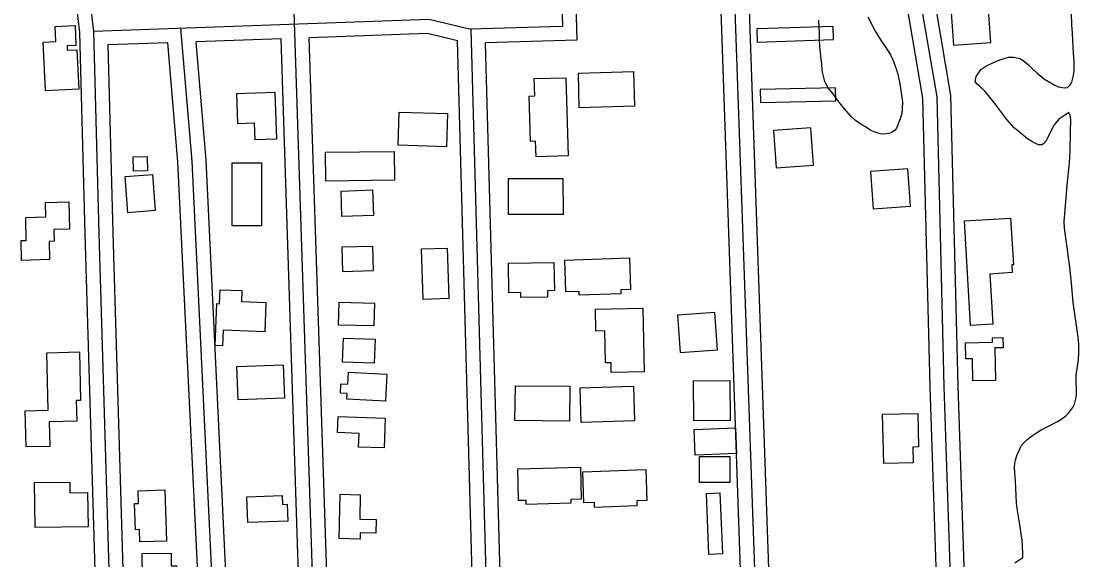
# Model space of a CAD drawing. Extents: x 3508733 to 3546731, y 546897 to 572481.
# Drawn here: x 3529703 to 3530834, y 566695 to 567271 of the extents above; entities that cross this region are included whole.
import ezdxf

# ---------------------------------------------------------------- set-up
doc = ezdxf.new("R2010")
doc.units = 0
for name, color, linetype in [('V-BLDG-OTLN', 7, 'Continuous'), ('V-ROAD-CNTR', 7, 'Continuous'), ('V-SITE-VEGE', 7, 'Continuous')]:
    doc.layers.add(name, color=color, linetype=linetype)

msp = doc.modelspace()

# ---------------------------------------------------------------- linework, layer by layer
at = {"layer": 'V-BLDG-OTLN'}
for points in [[(3530700.2, 567244.8), (3530740.1, 567247.7), (3530737.2, 567287.6), (3530697.3, 567284.7)], [(3529762.5, 567240.1), (3529764.6, 567197.9), (3529729, 567196.1), (3529726.4, 567248.2), (3529740, 567248.9), (3529739.2, 567265), (3529760.6, 567266.1), (3529761.6, 567244.6), (3529752.1, 567244.1), (3529752.3, 567239.6)], [(3530571.8, 567250.9), (3530571.3, 567264.9), (3530489.7, 567262.3), (3530490.1, 567248.3)], [(3530285.5, 567210.1), (3530288, 567126.5), (3530253.7, 567125.5), (3530253.2, 567142.2), (3530247.7, 567142), (3530246.3, 567190.5), (3530252.3, 567190.7), (3530251.7, 567209.2)], [(3530358.9, 567179.7), (3530299.9, 567178), (3530298.9, 567215), (3530357.9, 567216.7)], [(3530574.2, 567185.5), (3530573.9, 567199.5), (3530493.5, 567197.7), (3530493.8, 567183.7)], [(3529933.7, 567193.4), (3529974.4, 567194.7), (3529976, 567144.5), (3529953.2, 567143.7), (3529952.6, 567161.5), (3529934.8, 567160.9)], [(3530157.9, 567136.3), (3530106, 567137.9), (3530107.1, 567173.3), (3530158.9, 567171.8)], [(3530510.3, 567113.7), (3530550.2, 567116.6), (3530547.4, 567156.5), (3530507.5, 567153.6)], [(3530028.5, 567130.5), (3530101.9, 567131.3), (3530102.2, 567100.5), (3530028.8, 567099.7)], [(3529837.9, 567126), (3529838.2, 567110.5), (3529823.2, 567110.2), (3529822.9, 567125.7)], [(3529959.9, 567119.1), (3529959.9, 567052), (3529928.8, 567052), (3529928.7, 567119.1)], [(3529843.3, 567106.6), (3529846.2, 567068.1), (3529817.2, 567065.9), (3529814.3, 567104.4)], [(3530614.3, 567069.9), (3530654.2, 567072.8), (3530651.3, 567112.7), (3530611.4, 567109.8)], [(3530282.5, 567064.1), (3530224.1, 567063.9), (3530224, 567102.4), (3530282.4, 567102.5)], [(3530045.1, 567089), (3530078.9, 567090.2), (3530079.9, 567062.9), (3530046, 567061.8)], [(3529703.5, 567014.9), (3529703, 567036), (3529708.5, 567036.2), (3529707.9, 567060.9), (3529729.3, 567061.5), (3529728.9, 567076.8), (3529753.9, 567077.4), (3529754.7, 567048.3), (3529737.9, 567047.9), (3529738.2, 567035.3), (3529732.8, 567035.1), (3529733.4, 567015.7)], [(3530761.2, 567060.2), (3530764.3, 567010.3), (3530762.4, 567010.2), (3530762.9, 567001.8), (3530738.9, 567000.3), (3530742.2, 566946.6), (3530718.4, 566945.2), (3530711.7, 567057.2)], [(3530079.5, 567003.7), (3530047, 567002.8), (3530046.2, 567029.3), (3530078.8, 567030.2)], [(3530132.8, 566973.2), (3530131.1, 567027.1), (3530158.5, 567028), (3530160.2, 566974.1)], [(3530284.3, 567015.3), (3530353.4, 567017.6), (3530354.6, 566983.9), (3530344.2, 566983.6), (3530344.3, 566979.1), (3530299.9, 566977.6), (3530299.8, 566981.6), (3530285.5, 566981.2)], [(3530224.3, 567012.1), (3530272.8, 567012.6), (3530273.2, 566982.6), (3530265.9, 566982.5), (3530266, 566975.7), (3530237.2, 566975.3), (3530237.2, 566980.5), (3530224.6, 566980.3)], [(3529963.6, 566938.6), (3529918.9, 566940.3), (3529918.2, 566923.7), (3529910.4, 566924), (3529912.1, 566968.7), (3529915.1, 566968.6), (3529915.7, 566983.6), (3529939, 566982.7), (3529938.5, 566971), (3529964.8, 566970)], [(3530080.2, 566944.8), (3530042.3, 566945.7), (3530042.9, 566970.1), (3530080.8, 566969.2)], [(3530367.7, 566963.8), (3530369.3, 566895.7), (3530334, 566894.9), (3530333.8, 566905.5), (3530328, 566905.4), (3530327.2, 566939.6), (3530317.7, 566939.4), (3530317.2, 566962.7)], [(3530407.7, 566916.3), (3530447.6, 566919.2), (3530444.8, 566959.1), (3530404.9, 566956.2)], [(3530080.5, 566904.9), (3530046.8, 566906), (3530047.6, 566931.9), (3530081.4, 566930.8)], [(3530720.8, 566886), (3530720.3, 566909.8), (3530713.4, 566909.7), (3530713, 566926.9), (3530741.9, 566927.6), (3530741.8, 566932.2), (3530753, 566932.4), (3530753.3, 566921.6), (3530744.2, 566921.4), (3530744.9, 566886.6)], [(3529730.3, 566916.2), (3529765.2, 566917.2), (3529766.5, 566865.2), (3529761.8, 566865.1), (3529762.4, 566843.2), (3529733, 566842.4), (3529733.7, 566816.1), (3529708.4, 566815.5), (3529707.4, 566854.2), (3529731.9, 566854.9)], [(3529983.1, 566903.3), (3529984.5, 566867.7), (3529935.2, 566865.8), (3529933.8, 566901.4)], [(3530092.6, 566864.4), (3530051.2, 566866.6), (3530051.5, 566872.6), (3530044.4, 566873), (3530045, 566883), (3530052.3, 566882.6), (3530053, 566895.3), (3530094.1, 566893.1)], [(3530289.5, 566843.2), (3530231.1, 566843.8), (3530231.5, 566880.9), (3530289.9, 566880.3)], [(3530359.1, 566843.5), (3530301.9, 566841.5), (3530300.7, 566878.5), (3530357.9, 566880.5)], [(3530461.4, 566843.8), (3530422.5, 566843.4), (3530422.1, 566886), (3530461, 566886.4)], [(3530041.9, 566848.1), (3530092.4, 566846.3), (3530091.3, 566814.4), (3530063.8, 566815.4), (3530064.4, 566830), (3530041.2, 566830.8)], [(3530625.7, 566797.7), (3530624.3, 566850.4), (3530661.8, 566851.4), (3530662.8, 566815.5), (3530656.7, 566815.3), (3530657.1, 566798.6)], [(3530467.9, 566808.6), (3530423.7, 566806.8), (3530422.6, 566834), (3530466.8, 566835.8)], [(3530428.5, 566777.5), (3530428.5, 566805.2), (3530460.9, 566805.2), (3530460.9, 566777.5)], [(3530234.1, 566792.2), (3530301, 566793.8), (3530301.8, 566759.5), (3530290.7, 566759.3), (3530290.8, 566755.3), (3530243, 566754.1), (3530242.9, 566758.3), (3530234.9, 566758.1)], [(3530303.7, 566788.9), (3530371.1, 566791.3), (3530372.2, 566758.3), (3530361.4, 566757.9), (3530361.5, 566752.5), (3530316.2, 566750.9), (3530316, 566756), (3530304.9, 566755.7)], [(3529774.5, 566730.2), (3529718, 566729.2), (3529717.2, 566777.4), (3529754.9, 566778), (3529755, 566766.5), (3529773.8, 566766.8)], [(3529856.7, 566769.5), (3529858.5, 566714.8), (3529829.8, 566713.9), (3529829.4, 566727.1), (3529825.2, 566726.9), (3529824.3, 566755.1), (3529828.5, 566755.2), (3529828.1, 566768.6)], [(3529988, 566736.3), (3529945.5, 566734.7), (3529944.5, 566762.1), (3529982.1, 566763.6), (3529982.4, 566754), (3529987.3, 566754.2)], [(3530043.1, 566717.5), (3530044.3, 566765), (3530065.7, 566764.4), (3530065.1, 566738.3), (3530082.7, 566737.8), (3530082.3, 566723.4), (3530065.7, 566723.8), (3530065.6, 566716.9)], [(3530450.2, 566766.3), (3530452.9, 566701.2), (3530438.4, 566700.6), (3530435.8, 566765.7)], [(3529869.1, 566688.5), (3529869.3, 566658.5), (3529846.3, 566658.4), (3529846.1, 566675.8), (3529832.6, 566675.7), (3529832.4, 566701.6), (3529863.3, 566701.8), (3529863.4, 566688.5)]]:
    msp.add_lwpolyline(points, close=True, dxfattribs=at)
at = {"layer": 'V-ROAD-CNTR'}
for points in [[(3530062, 565345.3), (3530058.7, 565417.7), (3530052.2, 565569.3), (3530042.4, 565880.4), (3530034, 566131.1), (3530015.8, 566647), (3529994.4, 567302.8), (3529972.4, 567818.1), (3529961.4, 568281.4), (3529951.5, 568656.5), (3529945.4, 568706.5), (3529941.7, 568737.4)], [(3530532.1, 565240.6), (3530529.5, 565297.8), (3530516.1, 565633), (3530494.8, 566124.1), (3530472.8, 566673.9), (3530451.4, 567292.1), (3530425, 567955), (3530403, 568659.3)], [(3530547.1, 565241.2), (3530544.5, 565298.4), (3530531.1, 565633.6), (3530509.8, 566124.7), (3530487.8, 566674.5), (3530466.4, 567292.7), (3530439.9, 567955.5), (3530418, 568659.8)], [(3530562.1, 565241.9), (3530559.5, 565299.1), (3530546, 565634.2), (3530524.7, 566125.4), (3530502.8, 566675.1), (3530481.4, 567293.2), (3530454.9, 567956.1), (3530433, 568660.2)], [(3530235.1, 568621.5), (3530251.1, 568162.3), (3530273.7, 567552.6), (3530281.8, 567264.8), (3530182.4, 567261.9), (3530139.2, 567272.4), (3529780.5, 567259.7)], [(3530250.1, 568622), (3530266.1, 568162.8), (3530288.7, 567553.1), (3530297.2, 567250.2), (3530199.6, 567247.4)], [(3530623.3, 567833.4), (3530630.9, 567731.1), (3530643.8, 567358.4), (3530650.2, 567286.8), (3530667.1, 567188.4), (3530674.7, 566879.8), (3530700, 566120.7), (3530728.9, 565350.6), (3530732.8, 565195.8)], [(3530638.2, 567834.5), (3530645.8, 567731.9), (3530658.8, 567359.4), (3530665.1, 567288.7), (3530682.1, 567189.9), (3530689.6, 566880.2), (3530715, 566121.3), (3530743.9, 565351), (3530747.8, 565196.2)], [(3530653.2, 567835.6), (3530660.8, 567732.7), (3530673.8, 567360.3), (3530680, 567290.7), (3530697, 567191.3), (3530704.6, 566880.6), (3530730, 566121.8), (3530758.9, 565351.5), (3530762.8, 565196.5)], [(3529753.8, 567446.4), (3529758.6, 567315.5), (3529765.5, 567258.6), (3529771.1, 567043.3), (3529788.6, 566455.8), (3529804.1, 565971.4), (3529812.7, 565774.3), (3529819, 565583.6), (3529822.5, 565510.8), (3529825.5, 565391.9)], [(3529768.7, 567447), (3529773.6, 567316.7), (3529780.5, 567259.7), (3529786.1, 567043.8), (3529803.6, 566456.3), (3529819.1, 565972), (3529827.7, 565774.9), (3529834, 565584.3), (3529837.5, 565511.4), (3529840.5, 565392.3)], [(3529953.9, 565366.9), (3529947.6, 565466.1), (3529935.1, 565746), (3529926.8, 566048.4), (3529917.3, 566326.7), (3529906.9, 566680.7), (3529885.7, 567121.1), (3529873.7, 567263)], [(3530169.5, 567249.6), (3530137.7, 567257.3), (3530011.1, 567252.8)], [(3530242.4, 565309.5), (3530239.2, 565436.5), (3530225.5, 565894.9), (3530202.7, 566589.4), (3530184.1, 567261.9)], [(3529860, 567247.5), (3529795.8, 567245.2)], [(3529795.8, 567245.2), (3529801, 567044.2), (3529818.6, 566456.7), (3529834.1, 565972.6), (3529842.7, 565775.5), (3529849, 565584.9), (3529852.5, 565511.9), (3529855.5, 565392.7)], [(3529938.9, 565366), (3529932.6, 565465.3), (3529920.1, 565745.5), (3529911.8, 566047.9), (3529902.3, 566326.2), (3529891.9, 566680.1), (3529870.7, 567120.1), (3529860, 567247.5)], [(3529981.1, 567251.8), (3529890, 567248.5)], [(3529968.9, 565367.9), (3529962.5, 565466.9), (3529950.1, 565746.6), (3529941.8, 566048.9), (3529932.3, 566327.2), (3529921.8, 566681.3), (3529900.7, 567122.1), (3529890, 567248.5)], [(3530047.1, 565344.6), (3530043.7, 565417), (3530037.2, 565568.7), (3530027.4, 565879.9), (3530019, 566130.6), (3530000.8, 566646.5), (3529981.1, 567251.8)], [(3530077, 565346), (3530073.7, 565418.4), (3530067.2, 565569.9), (3530057.4, 565880.8), (3530049, 566131.6), (3530030.8, 566647.5), (3530011.1, 567252.8)], [(3530227.4, 565309.2), (3530224.2, 565436.1), (3530210.5, 565894.4), (3530187.7, 566588.9), (3530169.5, 567249.6)], [(3530257.4, 565309.9), (3530254.2, 565436.9), (3530240.5, 565895.3), (3530217.7, 566589.8), (3530199.6, 567247.4)]]:
    msp.add_lwpolyline(points, dxfattribs=at)
at = {"layer": 'V-SITE-VEGE'}
for points in [[(3530734.5, 567222.4), (3530743.5, 567226.7), (3530749.8, 567229.2), (3530759, 567232), (3530764.3, 567232.3), (3530770.9, 567230.7), (3530774.7, 567228.5), (3530780.2, 567223.9), (3530783.9, 567220.3), (3530789.7, 567214.9), (3530797.5, 567208.7), (3530801.6, 567206.1), (3530807.9, 567202.4), (3530812.5, 567200.6), (3530818.7, 567199.3), (3530822, 567199.7), (3530825, 567202.5), (3530826.6, 567205.5), (3530828.4, 567212.5), (3530829, 567218.1), (3530829.3, 567228), (3530828.6, 567236.2), (3530827.4, 567257.7), (3530826.5, 567266.6), (3530826.2, 567279.2)], [(3530608.3, 567275.2), (3530613.3, 567265.7), (3530617, 567259), (3530622.9, 567249.5), (3530626.9, 567243.7), (3530632.6, 567234.6), (3530635.6, 567228.4), (3530638.7, 567219.8), (3530640.4, 567213.9), (3530642.6, 567203.6), (3530645.4, 567184.3), (3530645.3, 567176.9), (3530644.8, 567172.3), (3530643.1, 567166.2), (3530639.2, 567156.3), (3530637.2, 567153.9), (3530633.5, 567151.4), (3530630.4, 567150.4), (3530625.2, 567149.8), (3530621.5, 567150.1), (3530615.3, 567152.2), (3530611.7, 567153.9), (3530609.5, 567155.2), (3530605.9, 567157.6), (3530603.2, 567159.1), (3530595.4, 567164.4), (3530590.8, 567168.7), (3530583.6, 567176.8), (3530577.4, 567184.3), (3530570.9, 567193.3), (3530566.1, 567199.5), (3530564.4, 567202.4), (3530562.5, 567206), (3530561.6, 567209.1), (3530560.3, 567214.5), (3530559.8, 567218.6), (3530559.2, 567225), (3530558.6, 567229.9), (3530557.8, 567237.4), (3530557.1, 567242.8), (3530556.7, 567251.4), (3530556.7, 567257.2), (3530556.2, 567271.8)], [(3530765.7, 566691.7), (3530774.2, 566697.3), (3530774.2, 566700.6), (3530774, 566710.1), (3530773.5, 566715.9), (3530770.3, 566736.9), (3530769.4, 566743.4), (3530768.2, 566749.5), (3530767.6, 566755.8), (3530766.3, 566779.3), (3530766, 566783.4), (3530765.5, 566793.2), (3530765.8, 566798.5), (3530766.3, 566801.5), (3530767.9, 566806.3), (3530769.6, 566810.2), (3530772.6, 566816.5), (3530775.2, 566820), (3530778.5, 566823.1), (3530782.2, 566826.1), (3530788.8, 566830.7), (3530793.7, 566833.7), (3530800.8, 566837.4), (3530811.2, 566842.6), (3530815, 566844.9), (3530820.2, 566848.6), (3530823.2, 566851.6), (3530827.3, 566857.2), (3530829.4, 566861.3), (3530831.1, 566867), (3530831.5, 566871.1), (3530831.6, 566879.1), (3530831.4, 566882.2), (3530831.4, 566892.1), (3530832.2, 566899.1), (3530833.7, 566908.9), (3530834.1, 566915.6), (3530834.1, 566925.8), (3530833.4, 566932.8), (3530828.1, 566970), (3530826.4, 566990.9), (3530824.3, 567010.8), (3530823.6, 567014.7), (3530822.1, 567026.7), (3530821, 567033.9), (3530818.9, 567049.5), (3530818.3, 567056.9), (3530819.4, 567068.8), (3530821.6, 567095.3), (3530824, 567119.1), (3530824.9, 567131.9), (3530825.3, 567152.2), (3530825.4, 567165.6), (3530824.9, 567170), (3530823.6, 567173), (3530817.1, 567168.8), (3530812.9, 567165.8), (3530807.2, 567158.6), (3530799.1, 567142.8), (3530796.3, 567139.5), (3530794.5, 567138.6), (3530791, 567138.6), (3530787.7, 567139.9), (3530783.7, 567142.1), (3530779.4, 567145), (3530768.4, 567153.7), (3530765.1, 567156.6), (3530757, 567165.4), (3530743.2, 567184.1), (3530737.6, 567191.2), (3530733.6, 567195.7), (3530727.9, 567201.1), (3530725, 567203.5), (3530723.2, 567206.1), (3530724.2, 567211.4), (3530729.5, 567218.8), (3530734.5, 567222.4)]]:
    msp.add_lwpolyline(points, dxfattribs=at)

doc.saveas('drawing.dxf')
